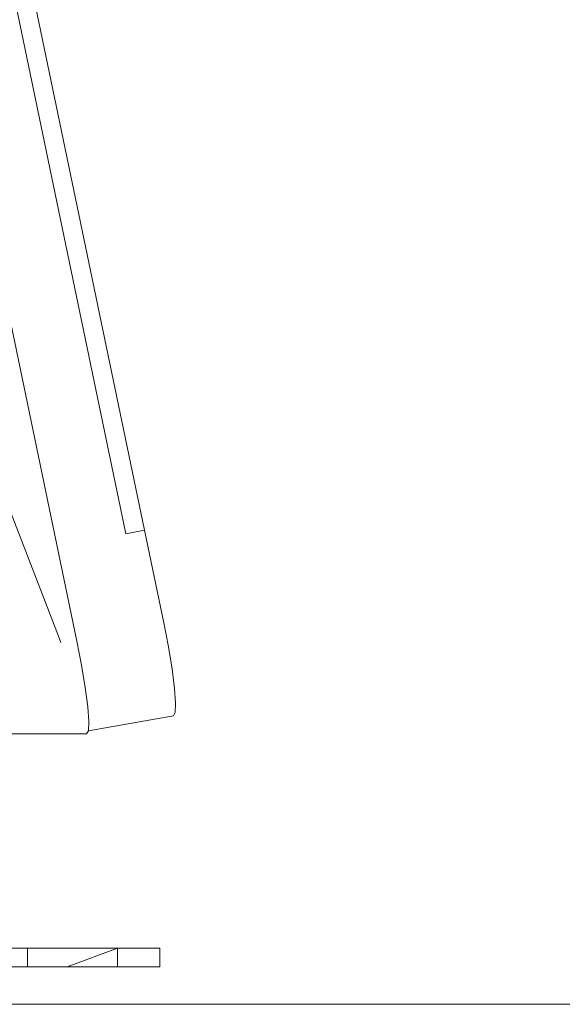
# Model space of a CAD drawing. Header units: millimetres. Extents: x -30280 to 309309, y -17460 to 4378.
# Tile 381 of 656: x 125860 to 126005, y -10686 to -10422. Entities that reach past the tile are written whole.
import ezdxf

# ---------------------------------------------------------------- set-up
doc = ezdxf.new("R2010")
doc.units = ezdxf.units.MM
doc.header["$MEASUREMENT"] = 0
doc.linetypes.add('Wipeout_Contour', pattern=[1000, 0, -1000])
doc.layers.add('P1_PLANTA PRIMERA_3_Nuevo_09_EI_Mobiliari general', color=7, linetype='Continuous')
doc.layers.add('P1_PLANTA PRIMERA_3_Nuevo_09_EI_Mobiliari general_Pluma_Nº__1', color=7, linetype='Continuous', lineweight=5)

msp = doc.modelspace()

# ---------------------------------------------------------------- linework, layer by layer
at = {"layer": 'P1_PLANTA PRIMERA_3_Nuevo_09_EI_Mobiliari general_Pluma_Nº__1', "color": 7, "linetype": 'Continuous', "lineweight": 5}
msp.add_line((126352.39, -10686.05), (125602.39, -10686.05), dxfattribs=at)

# ---------------------------------------------------------------- wipeouts: each hides what was drawn before it
at = {"color": 254, "linetype": 'Wipeout_Contour', "lineweight": 0, "ltscale": 505153.528519}
msp.add_wipeout([(125824.32, -10251.1), (125888.57, -10560.05), (125893.52, -10559.01), (125829.27, -10250.06)], dxfattribs=at).dxf.layer = 'P1_PLANTA PRIMERA_3_Nuevo_09_EI_Mobiliari general'
at = {"color": 254, "linetype": 'Wipeout_Contour', "lineweight": 0, "ltscale": 505291.082349}
msp.add_wipeout([(125862.22, -10670.97), (125862.22, -10676.05), (125872.87, -10676.05), (125886.29, -10670.97)], dxfattribs=at).dxf.layer = 'P1_PLANTA PRIMERA_3_Nuevo_09_EI_Mobiliari general'

# ---------------------------------------------------------------- next in the draw order: wipeouts: each hides what was drawn before it
at = {"color": 254, "linetype": 'Wipeout_Contour', "lineweight": 0, "ltscale": 757792.832656}
msp.add_wipeout([(125888.57, -10560.05), (125824.32, -10251.1), (125806.02, -10254.95), (125875.43, -10588.75), (125898.69, -10583.87), (125893.52, -10559.01)], dxfattribs=at).dxf.layer = 'P1_PLANTA PRIMERA_3_Nuevo_09_EI_Mobiliari general'
at = {"color": 254, "linetype": 'Wipeout_Contour', "lineweight": 0, "ltscale": 505241.930706}
msp.add_wipeout([(125862.22, -10670.97), (125855.2, -10670.97), (125855.2, -10676.05), (125862.22, -10676.05)], dxfattribs=at).dxf.layer = 'P1_PLANTA PRIMERA_3_Nuevo_09_EI_Mobiliari general'
at = {"color": 254, "linetype": 'Wipeout_Contour', "lineweight": 0, "ltscale": 379000.29048}
msp.add_wipeout([(125886.29, -10676.05), (125886.29, -10670.97), (125872.87, -10676.05)], dxfattribs=at).dxf.layer = 'P1_PLANTA PRIMERA_3_Nuevo_09_EI_Mobiliari general'

# ---------------------------------------------------------------- next in the draw order: linework, layer by layer
at = {"layer": 'P1_PLANTA PRIMERA_3_Nuevo_09_EI_Mobiliari general_Pluma_Nº__1', "color": 7, "linetype": 'Continuous', "lineweight": 5}
for p, q in [((125893.52, -10559.01), (125888.57, -10560.05)), ((125855.2, -10670.97), (125862.22, -10670.97)), ((125862.22, -10676.05), (125862.22, -10670.97)), ((125855.2, -10676.05), (125862.22, -10676.05)), ((125872.87, -10676.05), (125862.22, -10676.05))]:
    msp.add_line(p, q, dxfattribs=at)

# ---------------------------------------------------------------- next in the draw order: wipeouts: each hides what was drawn before it
at = {"color": 254, "linetype": 'Wipeout_Contour', "lineweight": 0, "ltscale": 505329.157134}
msp.add_wipeout([(125898.69, -10583.87), (125875.43, -10588.75), (125876.68, -10595.19), (125899.94, -10590.3)], dxfattribs=at).dxf.layer = 'P1_PLANTA PRIMERA_3_Nuevo_09_EI_Mobiliari general'
at = {"color": 254, "linetype": 'Wipeout_Contour', "lineweight": 0, "ltscale": 505358.304546}
msp.add_wipeout([(125886.29, -10670.97), (125886.29, -10676.05), (125889.52, -10676.05), (125889.52, -10670.97)], dxfattribs=at).dxf.layer = 'P1_PLANTA PRIMERA_3_Nuevo_09_EI_Mobiliari general'

# ---------------------------------------------------------------- next in the draw order: linework, layer by layer
at = {"layer": 'P1_PLANTA PRIMERA_3_Nuevo_09_EI_Mobiliari general_Pluma_Nº__1', "color": 7, "linetype": 'Continuous', "lineweight": 5}
for p, q in [((125893.52, -10559.01), (125898.69, -10583.87)), ((125862.22, -10670.97), (125886.29, -10670.97)), ((125886.29, -10670.97), (125872.87, -10676.05)), ((125886.29, -10670.97), (125886.29, -10676.05)), ((125886.29, -10676.05), (125872.87, -10676.05))]:
    msp.add_line(p, q, dxfattribs=at)

# ---------------------------------------------------------------- next in the draw order: wipeouts: each hides what was drawn before it
at = {"color": 254, "linetype": 'Wipeout_Contour', "lineweight": 0, "ltscale": 757581.54484}
msp.add_wipeout([(125806.02, -10254.95), (125801.79, -10257.08), (125805, -10348.69), (125836.38, -10499.05), (125870.48, -10587.4), (125875.43, -10588.75)], dxfattribs=at).dxf.layer = 'P1_PLANTA PRIMERA_3_Nuevo_09_EI_Mobiliari general'
at = {"color": 254, "linetype": 'Wipeout_Contour', "lineweight": 0, "ltscale": 505335.71089}
msp.add_wipeout([(125899.94, -10590.3), (125876.68, -10595.19), (125877.68, -10601.19), (125900.93, -10596.3)], dxfattribs=at).dxf.layer = 'P1_PLANTA PRIMERA_3_Nuevo_09_EI_Mobiliari general'
at = {"color": 254, "linetype": 'Wipeout_Contour', "lineweight": 0, "ltscale": 505370.553382}
msp.add_wipeout([(125889.52, -10670.97), (125889.52, -10676.05), (125892.44, -10676.05), (125892.44, -10670.97)], dxfattribs=at).dxf.layer = 'P1_PLANTA PRIMERA_3_Nuevo_09_EI_Mobiliari general'

# ---------------------------------------------------------------- next in the draw order: linework, layer by layer
at = {"layer": 'P1_PLANTA PRIMERA_3_Nuevo_09_EI_Mobiliari general_Pluma_Nº__1', "color": 7, "linetype": 'Continuous', "lineweight": 5}
for p, q in [((125898.69, -10583.87), (125899.94, -10590.3)), ((125886.29, -10670.97), (125889.52, -10670.97)), ((125889.52, -10676.05), (125886.29, -10676.05))]:
    msp.add_line(p, q, dxfattribs=at)

# ---------------------------------------------------------------- next in the draw order: wipeouts: each hides what was drawn before it
at = {"color": 254, "linetype": 'Wipeout_Contour', "lineweight": 0, "ltscale": 505340.880799}
msp.add_wipeout([(125900.93, -10596.3), (125877.68, -10601.19), (125878.34, -10606.34), (125901.59, -10601.45)], dxfattribs=at).dxf.layer = 'P1_PLANTA PRIMERA_3_Nuevo_09_EI_Mobiliari general'
at = {"color": 254, "linetype": 'Wipeout_Contour', "lineweight": 0, "ltscale": 505381.181901}
msp.add_wipeout([(125892.44, -10670.97), (125892.44, -10676.05), (125894.85, -10676.05), (125894.85, -10670.97)], dxfattribs=at).dxf.layer = 'P1_PLANTA PRIMERA_3_Nuevo_09_EI_Mobiliari general'

# ---------------------------------------------------------------- next in the draw order: linework, layer by layer
at = {"layer": 'P1_PLANTA PRIMERA_3_Nuevo_09_EI_Mobiliari general_Pluma_Nº__1', "color": 7, "linetype": 'Continuous', "lineweight": 5}
for p, q in [((125899.94, -10590.3), (125900.93, -10596.3)), ((125889.52, -10670.97), (125892.44, -10670.97)), ((125892.44, -10676.05), (125889.52, -10676.05))]:
    msp.add_line(p, q, dxfattribs=at)

# ---------------------------------------------------------------- next in the draw order: wipeouts: each hides what was drawn before it
at = {"color": 254, "linetype": 'Wipeout_Contour', "lineweight": 0, "ltscale": 505272.616085}
msp.add_wipeout([(125871.16, -10589.11), (125876.68, -10595.19), (125875.43, -10588.75), (125870.48, -10587.4)], dxfattribs=at).dxf.layer = 'P1_PLANTA PRIMERA_3_Nuevo_09_EI_Mobiliari general'
at = {"color": 254, "linetype": 'Wipeout_Contour', "lineweight": 0, "ltscale": 505344.31414}
msp.add_wipeout([(125901.59, -10601.45), (125878.34, -10606.34), (125878.63, -10610.29), (125901.88, -10605.4)], dxfattribs=at).dxf.layer = 'P1_PLANTA PRIMERA_3_Nuevo_09_EI_Mobiliari general'
at = {"color": 254, "linetype": 'Wipeout_Contour', "lineweight": 0, "ltscale": 505389.465786}
msp.add_wipeout([(125894.85, -10670.97), (125894.85, -10676.05), (125896.59, -10676.05), (125896.59, -10670.97)], dxfattribs=at).dxf.layer = 'P1_PLANTA PRIMERA_3_Nuevo_09_EI_Mobiliari general'

# ---------------------------------------------------------------- next in the draw order: linework, layer by layer
at = {"layer": 'P1_PLANTA PRIMERA_3_Nuevo_09_EI_Mobiliari general_Pluma_Nº__1', "color": 7, "linetype": 'Continuous', "lineweight": 5}
for p, q in [((125900.93, -10596.3), (125901.59, -10601.45)), ((125892.44, -10670.97), (125894.85, -10670.97)), ((125894.85, -10676.05), (125892.44, -10676.05))]:
    msp.add_line(p, q, dxfattribs=at)

# ---------------------------------------------------------------- next in the draw order: wipeouts: each hides what was drawn before it
at = {"color": 254, "linetype": 'Wipeout_Contour', "lineweight": 0, "ltscale": 378960.536908}
msp.add_wipeout([(125876.68, -10595.19), (125871.16, -10589.11), (125877.68, -10601.19)], dxfattribs=at).dxf.layer = 'P1_PLANTA PRIMERA_3_Nuevo_09_EI_Mobiliari general'
at = {"color": 254, "linetype": 'Wipeout_Contour', "lineweight": 0, "ltscale": 505345.776468}
msp.add_wipeout([(125901.88, -10605.4), (125878.63, -10610.29), (125878.53, -10612.77), (125901.78, -10607.89)], dxfattribs=at).dxf.layer = 'P1_PLANTA PRIMERA_3_Nuevo_09_EI_Mobiliari general'
at = {"color": 254, "linetype": 'Wipeout_Contour', "lineweight": 0, "ltscale": 379045.896551}
msp.add_wipeout([(125896.59, -10670.97), (125896.59, -10676.05), (125897.55, -10670.97)], dxfattribs=at).dxf.layer = 'P1_PLANTA PRIMERA_3_Nuevo_09_EI_Mobiliari general'

# ---------------------------------------------------------------- next in the draw order: linework, layer by layer
at = {"layer": 'P1_PLANTA PRIMERA_3_Nuevo_09_EI_Mobiliari general_Pluma_Nº__1', "color": 7, "linetype": 'Continuous', "lineweight": 5}
for p, q in [((125901.59, -10601.45), (125901.88, -10605.4)), ((125894.85, -10670.97), (125896.59, -10670.97)), ((125896.59, -10670.97), (125897.55, -10670.97)), ((125897.55, -10670.97), (125897.65, -10670.97)), ((125897.65, -10670.97), (125897.65, -10676.05)), ((125896.59, -10676.05), (125894.85, -10676.05)), ((125897.55, -10676.05), (125896.59, -10676.05)), ((125897.65, -10676.05), (125897.55, -10676.05))]:
    msp.add_line(p, q, dxfattribs=at)

# ---------------------------------------------------------------- next in the draw order: wipeouts: each hides what was drawn before it
at = {"color": 254, "linetype": 'Wipeout_Contour', "lineweight": 0, "ltscale": 378963.079303}
msp.add_wipeout([(125877.68, -10601.19), (125871.16, -10589.11), (125878.34, -10606.34)], dxfattribs=at).dxf.layer = 'P1_PLANTA PRIMERA_3_Nuevo_09_EI_Mobiliari general'
at = {"color": 254, "linetype": 'Wipeout_Contour', "lineweight": 0, "ltscale": 379019.957262}
msp.add_wipeout([(125901.78, -10607.89), (125878.53, -10612.77), (125901.3, -10608.73)], dxfattribs=at).dxf.layer = 'P1_PLANTA PRIMERA_3_Nuevo_09_EI_Mobiliari general'

# ---------------------------------------------------------------- next in the draw order: linework, layer by layer
at = {"layer": 'P1_PLANTA PRIMERA_3_Nuevo_09_EI_Mobiliari general_Pluma_Nº__1', "color": 7, "linetype": 'Continuous', "lineweight": 5}
for p, q in [((125901.88, -10605.4), (125901.78, -10607.88)), ((125901.78, -10607.88), (125901.3, -10608.73))]:
    msp.add_line(p, q, dxfattribs=at)

# ---------------------------------------------------------------- next in the draw order: wipeouts: each hides what was drawn before it
at = {"color": 254, "linetype": 'Wipeout_Contour', "lineweight": 0, "ltscale": 378964.752373}
msp.add_wipeout([(125878.34, -10606.34), (125871.16, -10589.11), (125878.63, -10610.29)], dxfattribs=at).dxf.layer = 'P1_PLANTA PRIMERA_3_Nuevo_09_EI_Mobiliari general'

# ---------------------------------------------------------------- next in the draw order: wipeouts: each hides what was drawn before it
at = {"color": 254, "linetype": 'Wipeout_Contour', "lineweight": 0, "ltscale": 378965.46501}
msp.add_wipeout([(125878.63, -10610.29), (125871.16, -10589.11), (125878.53, -10612.77)], dxfattribs=at).dxf.layer = 'P1_PLANTA PRIMERA_3_Nuevo_09_EI_Mobiliari general'

# ---------------------------------------------------------------- next in the draw order: wipeouts: each hides what was drawn before it
at = {"color": 254, "linetype": 'Wipeout_Contour', "lineweight": 0, "ltscale": 378955.835113}
msp.add_wipeout([(125870.48, -10587.4), (125878.05, -10613.62), (125871.16, -10589.11)], dxfattribs=at).dxf.layer = 'P1_PLANTA PRIMERA_3_Nuevo_09_EI_Mobiliari general'

# ---------------------------------------------------------------- next in the draw order: wipeouts: each hides what was drawn before it
at = {"color": 254, "linetype": 'Wipeout_Contour', "lineweight": 0, "ltscale": 1389310.656725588}
msp.add_wipeout([(125857.86, -10608.73), (125834.53, -10613.62), (125878.05, -10613.62), (125870.48, -10587.4), (125836.38, -10499.05), (125854.08, -10583.87), (125855.37, -10590.3), (125856.48, -10596.3), (125857.34, -10601.45), (125857.87, -10605.4), (125858.05, -10607.89)], dxfattribs=at).dxf.layer = 'P1_PLANTA PRIMERA_3_Nuevo_09_EI_Mobiliari general'

# ---------------------------------------------------------------- next in the draw order: linework, layer by layer
at = {"layer": 'P1_PLANTA PRIMERA_3_Nuevo_09_EI_Mobiliari general_Pluma_Nº__1', "color": 7, "linetype": 'Continuous', "lineweight": 5}
for p, q in [((125829.27, -10250.06), (125893.52, -10559.01)), ((125888.57, -10560.05), (125824.32, -10251.1)), ((125806.02, -10254.95), (125875.43, -10588.75)), ((125870.48, -10587.4), (125836.38, -10499.05)), ((125871.16, -10589.12), (125870.48, -10587.4)), ((125875.43, -10588.75), (125876.68, -10595.19)), ((125876.68, -10595.19), (125877.68, -10601.19)), ((125877.68, -10601.19), (125878.34, -10606.34)), ((125878.34, -10606.34), (125878.63, -10610.29)), ((125878.53, -10612.77), (125901.3, -10608.73)), ((125878.63, -10610.29), (125878.53, -10612.77)), ((125878.05, -10613.62), (125834.53, -10613.62)), ((125878.53, -10612.77), (125878.05, -10613.62))]:
    msp.add_line(p, q, dxfattribs=at)

doc.saveas('drawing.dxf')
